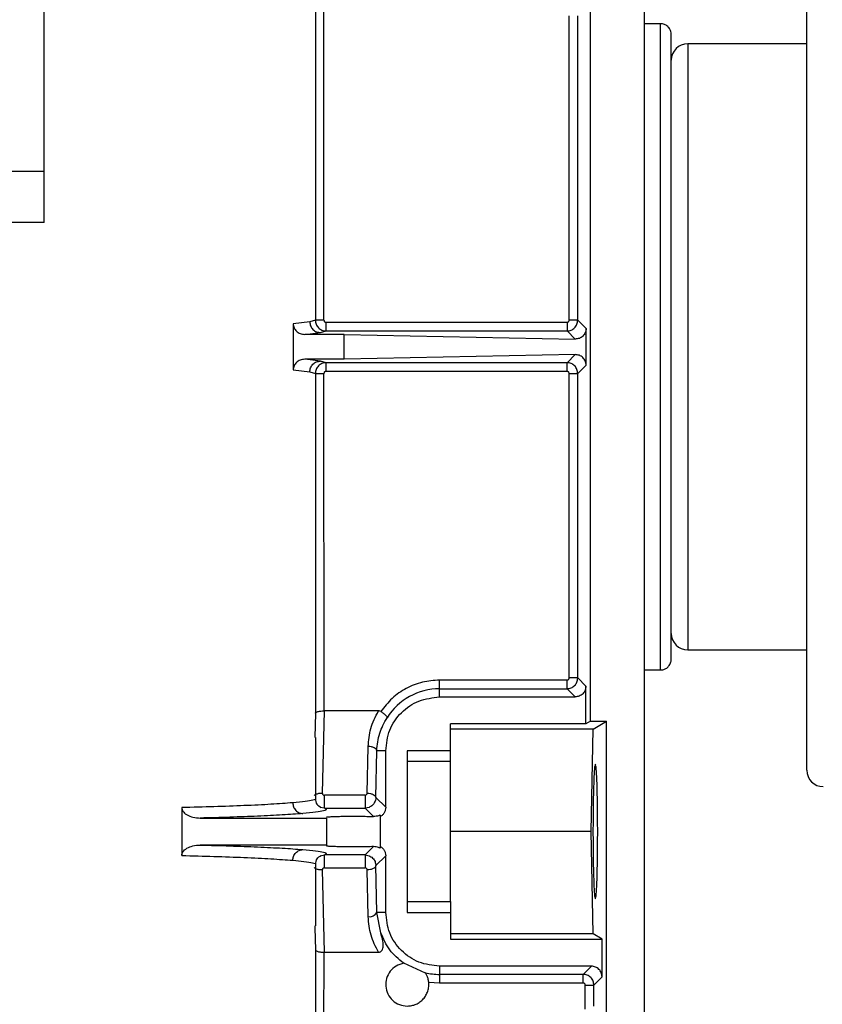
# Model space of a CAD drawing. Header units: inches. Extents: x 170 to 312, y 215 to 248.
# Tile 316 of 410: x 250.132 to 250.315, y 244.03 to 244.255. Entities that reach past the tile are written whole.
import ezdxf

# ---------------------------------------------------------------- set-up
doc = ezdxf.new("R2010")
doc.units = ezdxf.units.IN
doc.header["$LTSCALE"] = 0.25
doc.header["$MEASUREMENT"] = 0
doc.layers.add('ANNOTATIONS', color=1, linetype='Continuous')
doc.layers.add('STANDARD MOTOR LH', color=7, linetype='Continuous')
doc.styles.add('ARIAL', font='arial.ttf', dxfattribs={"height": 0.09375})
doc.dimstyles.new('STANDARD$0', dxfattribs={"dimtxt": 0.09375, "dimasz": 0.09375, "dimexe": 0.03125, "dimexo": 0.046875, "dimgap": 0.09, "dimtad": 0, "dimtih": 1, "dimtoh": 1, "dimdec": 4, "dimzin": 0, "dimdsep": 46, "dimtxsty": 'ARIAL', "dimcen": 0.09, "dimadec": 0, "dimazin": 0, "dimtfac": 1, "dimtdec": 4, "dimtofl": 0, "dimtmove": 0, "dimatfit": 1, "dimfxl": 1, "dimtolj": 1, "dimtzin": 0, "dimarcsym": 0})

# ---------------------------------------------------------------- blocks, each defined once
blk = doc.blocks.new('*D98')
at = {"layer": 'ANNOTATIONS', "color": 0, "lineweight": -2, "transparency": 16777216}
for p, q in [((249.7210972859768, 244.6669539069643), (249.7210972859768, 245.2745744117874)), ((250.9217846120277, 243.2737009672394), (250.9217846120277, 245.2745744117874)), ((249.8148472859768, 245.2433244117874), (250.1403448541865, 245.2433244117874)), ((250.8280346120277, 245.2433244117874), (250.5025370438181, 245.2433244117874))]:
    blk.add_line(p, q, dxfattribs=at)
at = {"layer": 'ANNOTATIONS', "color": 0, "transparency": 16777216}
for points in [[(249.8148472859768, 245.2589494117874), (249.8148472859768, 245.2276994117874), (249.7210972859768, 245.2433244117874)], [(250.8280346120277, 245.2589494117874), (250.8280346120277, 245.2276994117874), (250.9217846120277, 245.2433244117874)]]:
    blk.add_solid(points, dxfattribs=at)
at = {"layer": 'defpoints', "color": 0, "transparency": 16777216}
for p in [(249.7210972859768, 245.2433244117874), (249.7210972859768, 244.6200789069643), (250.9217846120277, 243.2268259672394)]:
    blk.add_point(p, dxfattribs=at)
at = {"layer": 'ANNOTATIONS', "color": 0, "transparency": 16777216, "insert": (250.3214409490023, 245.2433244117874), "char_height": 0.09375, "attachment_point": 5, "style": 'ARIAL'}
blk.add_mtext('\\A1;20"', dxfattribs=at)
blk = doc.blocks.new('*D99')
at = {"layer": 'ANNOTATIONS', "color": 0, "lineweight": -2, "transparency": 16777216}
for p, q in [((249.8592845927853, 244.2716909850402), (249.8592845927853, 244.8408606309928)), ((250.9217846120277, 243.2737009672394), (250.9217846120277, 244.8408606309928)), ((249.9530345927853, 244.8096106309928), (250.1054246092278, 244.8096106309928)), ((250.8280346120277, 244.8096106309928), (250.6756445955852, 244.8096106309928))]:
    blk.add_line(p, q, dxfattribs=at)
at = {"layer": 'ANNOTATIONS', "color": 0, "transparency": 16777216}
for points in [[(249.9530345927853, 244.8252356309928), (249.9530345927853, 244.7939856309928), (249.8592845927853, 244.8096106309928)], [(250.8280346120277, 244.8252356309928), (250.8280346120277, 244.7939856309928), (250.9217846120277, 244.8096106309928)]]:
    blk.add_solid(points, dxfattribs=at)
at = {"layer": 'defpoints', "color": 0, "transparency": 16777216}
for p in [(250.9217846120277, 244.8096106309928), (249.8592845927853, 244.2248159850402), (250.9217846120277, 243.2268259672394)]:
    blk.add_point(p, dxfattribs=at)
at = {"layer": 'ANNOTATIONS', "color": 0, "transparency": 16777216, "insert": (250.3905346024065, 244.8096106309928), "char_height": 0.09375, "attachment_point": 5, "style": 'ARIAL'}
blk.add_mtext('\\A1;17 3/8"', dxfattribs=at)

msp = doc.modelspace()

# ---------------------------------------------------------------- linework, layer by layer
at = {"layer": 'STANDARD MOTOR LH'}
for p, q in [((250.1376084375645, 244.208387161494), (250.1376084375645, 244.4065121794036)), ((250.2746330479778, 243.8772939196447), (250.2746330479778, 244.3891048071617)), ((250.3117221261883, 244.0832326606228), (250.3117221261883, 244.2766696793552)), ((250.1995123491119, 244.2636335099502), (250.1995123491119, 244.1860348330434)), ((250.2623299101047, 244.0944578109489), (250.2623299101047, 244.2654445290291)), ((250.201478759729, 244.1860348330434), (250.201484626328, 244.2631061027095)), ((250.257464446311, 244.1860348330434), (250.257464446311, 244.2555956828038)), ((250.2594316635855, 244.1860348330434), (250.2594316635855, 244.2555956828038)), ((250.2783240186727, 244.2537699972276), (250.2746330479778, 244.2537699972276)), ((250.2783240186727, 244.1061323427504), (250.2783240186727, 244.2537699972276)), ((250.3117221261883, 244.2491699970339), (250.2845345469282, 244.2491699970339)), ((250.2845345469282, 244.2491699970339), (250.2845345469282, 244.1107323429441)), ((249.9908583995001, 244.2201056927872), (250.1376084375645, 244.2201056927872)), ((250.1376084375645, 244.208387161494), (249.9908583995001, 244.208387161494)), ((250.198255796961, 244.1856646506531), (250.1944571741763, 244.1852123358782)), ((250.1944571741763, 244.1852123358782), (250.1944571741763, 244.1746900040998)), ((250.1995123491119, 244.1860348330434), (250.198255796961, 244.1856646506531)), ((250.201478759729, 244.1860348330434), (250.1995123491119, 244.1860348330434)), ((250.2019706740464, 244.1835755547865), (250.2019706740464, 244.1855432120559)), ((250.2569726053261, 244.1855432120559), (250.2019706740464, 244.1855432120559)), ((250.2569726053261, 244.1855432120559), (250.2569726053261, 244.1835755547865)), ((250.2594316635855, 244.1860348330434), (250.257464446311, 244.1860348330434)), ((250.2613384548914, 244.1841281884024), (250.2594316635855, 244.1860348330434)), ((250.1970774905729, 244.1827829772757), (250.2006680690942, 244.1832053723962)), ((250.2060907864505, 244.1827829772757), (250.1970774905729, 244.1827829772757)), ((250.2006680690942, 244.1832053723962), (250.2019706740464, 244.1835755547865)), ((250.2019706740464, 244.1835755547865), (250.2569726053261, 244.1835755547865)), ((250.2060907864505, 244.1771193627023), (250.2060907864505, 244.1827829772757)), ((250.2060907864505, 244.1827829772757), (250.2588287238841, 244.181719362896)), ((250.2588287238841, 244.181719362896), (250.2569726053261, 244.1835755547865)), ((250.2613384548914, 244.1757741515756), (250.2613384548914, 244.1841281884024)), ((250.2588287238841, 244.178182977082), (250.2060907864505, 244.1771193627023)), ((250.2569726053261, 244.1763267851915), (250.2588287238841, 244.178182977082)), ((250.2006680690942, 244.1766969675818), (250.1970774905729, 244.1771193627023)), ((250.2060907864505, 244.1771193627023), (250.1970774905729, 244.1771193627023)), ((250.2019706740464, 244.1763267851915), (250.2006680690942, 244.1766969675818)), ((250.2569726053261, 244.1763267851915), (250.2019706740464, 244.1763267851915)), ((250.2019706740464, 244.1743591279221), (250.2019706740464, 244.1763267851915)), ((250.1944571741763, 244.1746900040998), (250.198255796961, 244.1742376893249)), ((250.198255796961, 244.1742376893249), (250.1995123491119, 244.1738675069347)), ((250.1995123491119, 244.1738675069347), (250.1995123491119, 244.0962688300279)), ((250.1995123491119, 244.1738675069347), (250.201478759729, 244.1738675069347)), ((250.201484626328, 244.0967962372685), (250.201478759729, 244.1738675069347)), ((250.2019706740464, 244.1743591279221), (250.2569726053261, 244.1743591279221)), ((250.257464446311, 244.1738675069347), (250.2594316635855, 244.1738675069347)), ((250.257464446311, 244.1043066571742), (250.257464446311, 244.1738675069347)), ((250.2594316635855, 244.1738675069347), (250.2613384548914, 244.1757741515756)), ((250.2594316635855, 244.1043066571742), (250.2594316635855, 244.1738675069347)), ((250.2845345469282, 244.1107323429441), (250.3117221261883, 244.1107323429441)), ((250.2746330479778, 244.1061323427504), (250.2783240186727, 244.1061323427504)), ((250.2594316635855, 244.1043066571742), (250.257464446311, 244.1043066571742)), ((250.2612987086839, 244.1024399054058), (250.2594316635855, 244.1043066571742)), ((250.2278810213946, 244.0999806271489), (250.2278810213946, 244.1038150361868)), ((250.2569726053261, 244.1038150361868), (250.2278810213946, 244.1038150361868)), ((250.2278810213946, 244.1018479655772), (250.2569726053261, 244.1018479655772)), ((250.258839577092, 244.0999806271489), (250.2569726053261, 244.1018479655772)), ((250.2612987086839, 244.0938289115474), (250.2612987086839, 244.1024399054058)), ((250.2278810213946, 244.0999806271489), (250.258839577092, 244.0999806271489)), ((250.1995123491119, 244.0962688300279), (250.1994068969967, 244.0907389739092)), ((250.201484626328, 244.0967962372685), (250.2011008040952, 244.0779996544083)), ((250.2139329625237, 244.0967962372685), (250.201484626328, 244.0967962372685)), ((250.2612987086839, 244.0938289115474), (250.2303416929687, 244.0938289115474)), ((250.2303416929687, 244.0851973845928), (250.2303416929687, 244.0938289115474)), ((250.2623299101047, 244.0944578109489), (250.2612987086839, 244.0938289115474)), ((250.2623299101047, 244.0944578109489), (250.2660207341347, 244.0944578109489)), ((250.2629717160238, 244.092598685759), (250.2660207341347, 244.0944578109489)), ((250.2660207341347, 244.01379031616), (250.2660207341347, 244.0944578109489)), ((250.1995837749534, 244.0767377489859), (250.1995837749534, 244.0907389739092)), ((250.2629717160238, 244.092598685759), (250.2303416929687, 244.092598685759)), ((250.2625003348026, 244.0692226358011), (250.2629717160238, 244.092598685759)), ((250.2113553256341, 244.0779973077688), (250.2115703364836, 244.0886616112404)), ((250.2133226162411, 244.0770128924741), (250.2135376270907, 244.0876777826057)), ((250.2155778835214, 244.0876777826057), (250.2135376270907, 244.0876777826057)), ((250.2155778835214, 244.0747577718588), (250.2155778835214, 244.0876777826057)), ((250.2303416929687, 244.0876777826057), (250.2204991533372, 244.0876777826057)), ((250.2204991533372, 244.0876777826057), (250.2204991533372, 244.0507680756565)), ((250.2303416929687, 244.0851973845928), (250.2204991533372, 244.0851973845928)), ((250.2108538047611, 244.0775150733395), (250.2015657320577, 244.0775150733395)), ((250.2155778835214, 244.0747577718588), (250.2133226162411, 244.0770128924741)), ((250.169009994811, 244.0746891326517), (250.169009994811, 244.0637567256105)), ((250.2015657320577, 244.0745635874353), (250.2006460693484, 244.074740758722)), ((250.2117640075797, 244.0747378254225), (250.2108538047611, 244.0745635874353)), ((250.2015657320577, 244.0745635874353), (250.2108538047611, 244.0745635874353)), ((250.2127599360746, 244.0726575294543), (250.2108538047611, 244.0745635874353)), ((250.2143475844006, 244.0729813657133), (250.2143475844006, 244.065463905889)), ((250.1732113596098, 244.0722984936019), (250.2020444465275, 244.0722984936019)), ((250.2020444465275, 244.0722984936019), (250.2020444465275, 244.0659320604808)), ((250.2625003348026, 244.0692226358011), (250.2303416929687, 244.0692226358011)), ((250.2629717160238, 244.0458465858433), (250.2625003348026, 244.0692226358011)), ((250.2020444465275, 244.0661467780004), (250.1732113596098, 244.0661467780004)), ((250.2108538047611, 244.0638822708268), (250.2127599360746, 244.0657883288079)), ((250.2006459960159, 244.0637050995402), (250.2015657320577, 244.0638822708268)), ((250.2108538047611, 244.0638822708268), (250.2015657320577, 244.0638822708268)), ((250.2108538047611, 244.0638822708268), (250.2117651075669, 244.0637068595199)), ((250.2133226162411, 244.0614323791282), (250.2155778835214, 244.0636880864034)), ((250.2155778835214, 244.0507680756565), (250.2155778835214, 244.0636880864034)), ((250.1995837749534, 244.0477068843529), (250.1995837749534, 244.061709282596)), ((250.2135376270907, 244.0507680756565), (250.2133226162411, 244.0614323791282)), ((250.2011008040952, 244.060445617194), (250.201484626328, 244.0416496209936)), ((250.2015657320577, 244.0609307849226), (250.2108538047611, 244.0609307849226)), ((250.2115703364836, 244.0497836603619), (250.2113553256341, 244.0604485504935)), ((250.2204991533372, 244.0532484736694), (250.2303416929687, 244.0532484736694)), ((250.2303416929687, 244.0532484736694), (250.2303416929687, 244.044616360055)), ((250.2155778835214, 244.0507680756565), (250.2135376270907, 244.0507680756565)), ((250.214427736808, 244.0461111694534), (250.2135376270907, 244.0507680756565)), ((250.2204991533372, 244.0507680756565), (250.2303416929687, 244.0507680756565)), ((250.1994068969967, 244.0477068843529), (250.19941584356, 244.0472369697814)), ((250.19941584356, 244.0472369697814), (250.1995123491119, 244.0421770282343)), ((250.2629717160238, 244.0458465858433), (250.2303416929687, 244.0458465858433)), ((250.2649896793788, 244.044616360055), (250.2629717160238, 244.0458465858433)), ((250.2303416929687, 244.044616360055), (250.2649896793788, 244.044616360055)), ((250.2649896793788, 244.0360059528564), (250.2649896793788, 244.044616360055)), ((250.1995123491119, 244.0421770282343), (250.1995123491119, 244.0150311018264)), ((250.201478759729, 244.0150311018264), (250.201484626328, 244.0416496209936)), ((250.201484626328, 244.0416496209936), (250.2139329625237, 244.0416496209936)), ((250.2246667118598, 244.0368994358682), (250.2196760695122, 244.0391340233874)), ((250.2625305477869, 244.0384652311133), (250.2278810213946, 244.0384652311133)), ((250.2278810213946, 244.0384652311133), (250.2278810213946, 244.0346308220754)), ((250.2606635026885, 244.036597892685), (250.2278810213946, 244.036597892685)), ((250.2606635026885, 244.036597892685), (250.2625305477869, 244.0384652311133)), ((250.2253904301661, 244.034823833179), (250.2278810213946, 244.0346308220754)), ((250.2278810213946, 244.0346308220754), (250.2606635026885, 244.0346308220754)), ((250.2611554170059, 244.0341386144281), (250.2631226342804, 244.0341386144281)), ((250.2611554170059, 244.0286228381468), (250.2611554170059, 244.0341386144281)), ((250.2631226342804, 244.0341386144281), (250.2649896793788, 244.0360059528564)), ((250.2631226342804, 244.0293608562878), (250.2631226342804, 244.0341386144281))]:
    msp.add_line(p, q, dxfattribs=at)
for centre, radius, start, end in [((250.2845345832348, 244.2454199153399), 0.00375000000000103, 90, 180), ((250.2845345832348, 244.1144824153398), 0.00375000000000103, 180, 270), ((250.2278810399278, 244.0876775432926), 0.0141701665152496, 90, 147.8344107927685), ((250.3154720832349, 244.0832324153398), 0.003750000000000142, 180, 270), ((250.2118945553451, 244.0515938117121), 0.001838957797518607, 259.8453454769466, 333.318922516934), ((250.2278810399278, 244.0507680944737), 0.01417016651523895, 256.6752316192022, 270.0000000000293)]:
    msp.add_arc(centre, radius, start, end, dxfattribs=at)
for points, knots in [([(250.2807846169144, 244.251309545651), (250.2807645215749, 244.2515472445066), (250.2807227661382, 244.2520411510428), (250.2803780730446, 244.2527345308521), (250.2798063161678, 244.2533326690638), (250.2790349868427, 244.2537326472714), (250.2784538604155, 244.2537551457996), (250.2781763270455, 244.2537658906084)], [0, 0, 0, 0, 0.1779532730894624, 0.3697631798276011, 0.5671463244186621, 0.7932784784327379, 1, 1, 1, 1]), ([(250.2807846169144, 244.1085927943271), (250.2807846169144, 244.1088583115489), (250.2807846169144, 244.109389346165), (250.2807846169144, 244.1136326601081), (250.2807846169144, 244.1202275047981), (250.2807846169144, 244.1291704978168), (250.2807846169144, 244.1400499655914), (250.2807846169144, 244.1524676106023), (250.2807846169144, 244.1659398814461), (250.2807846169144, 244.179951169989), (250.2807846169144, 244.193962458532), (250.2807846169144, 244.2074347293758), (250.2807846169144, 244.2198523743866), (250.2807846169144, 244.2307318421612), (250.2807846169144, 244.2396748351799), (250.2807846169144, 244.2462696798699), (250.2807846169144, 244.250512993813), (250.2807846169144, 244.2510440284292), (250.2807846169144, 244.251309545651)], [0, 0, 0, 0, 0.06250048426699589, 0.1250010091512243, 0.1874981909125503, 0.2499981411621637, 0.3124997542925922, 0.374999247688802, 0.4374997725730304, 0.5000000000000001, 0.5625002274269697, 0.6250007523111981, 0.6875002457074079, 0.7500018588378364, 0.8125018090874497, 0.8749989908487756, 0.937499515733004, 1, 1, 1, 1]), ([(250.1944571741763, 244.1852123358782), (250.1944662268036, 244.1850577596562), (250.1944843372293, 244.1847485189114), (250.1946807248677, 244.1841463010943), (250.1951557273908, 244.1834688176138), (250.1960298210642, 244.1828961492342), (250.1967230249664, 244.1828212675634), (250.1970774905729, 244.1827829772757)], [0, 0, 0, 0, 0.1172287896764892, 0.2345245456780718, 0.4764513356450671, 0.7322865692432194, 1, 1, 1, 1]), ([(250.1982557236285, 244.1856646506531), (250.1982897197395, 244.1853567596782), (250.1983420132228, 244.1848831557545), (250.1986438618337, 244.1843127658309), (250.1989549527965, 244.183919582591), (250.199340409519, 244.1836017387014), (250.1999005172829, 244.1832936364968), (250.2003656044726, 244.1832401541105), (250.2006680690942, 244.1832053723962)], [0, 0, 0, 0, 0.2393548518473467, 0.36818031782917, 0.4997576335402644, 0.6313412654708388, 0.7602466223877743, 0.9999999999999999, 0.9999999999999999, 0.9999999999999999, 0.9999999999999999]), ([(250.1995123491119, 244.1860348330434), (250.1995475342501, 244.1857227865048), (250.1996186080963, 244.1850924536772), (250.2001693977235, 244.1842743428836), (250.2008459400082, 244.1838097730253), (250.201473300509, 244.1836054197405), (250.2018043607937, 244.1835855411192), (250.2019706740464, 244.1835755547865)], [0, 0, 0, 0, 0.242402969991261, 0.4896530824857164, 0.741751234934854, 0.8702647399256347, 1, 1, 1, 1]), ([(250.201478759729, 244.1860348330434), (250.2014858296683, 244.1859700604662), (250.2014999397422, 244.1858407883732), (250.201614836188, 244.1856797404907), (250.2017758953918, 244.1855638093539), (250.2019053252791, 244.1855501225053), (250.2019706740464, 244.1855432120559)], [0, 0, 0, 0, 0.2505048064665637, 0.4999535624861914, 0.7475280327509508, 0.9999999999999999, 0.9999999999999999, 0.9999999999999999, 0.9999999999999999]), ([(250.2569726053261, 244.1835755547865), (250.257294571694, 244.1836127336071), (250.2579386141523, 244.1836871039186), (250.258750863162, 244.184255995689), (250.2593201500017, 244.1850683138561), (250.2593944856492, 244.1857126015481), (250.2594316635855, 244.1860348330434)], [0, 0, 0, 0, 0.2499153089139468, 0.4999157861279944, 0.749889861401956, 1, 1, 1, 1]), ([(250.2569726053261, 244.1855432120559), (250.2570374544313, 244.1855502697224), (250.2571666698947, 244.1855643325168), (250.2573278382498, 244.1856791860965), (250.2574437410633, 244.1858401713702), (250.2574575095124, 244.1859696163), (250.257464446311, 244.1860348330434)], [0, 0, 0, 0, 0.2508129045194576, 0.4997587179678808, 0.7479692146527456, 0.9999999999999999, 0.9999999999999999, 0.9999999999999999, 0.9999999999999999]), ([(250.2613384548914, 244.1841281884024), (250.2613295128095, 244.1839709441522), (250.2613115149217, 244.1836544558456), (250.2611640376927, 244.1831936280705), (250.260932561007, 244.1827626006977), (250.2605009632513, 244.1822617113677), (250.2597924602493, 244.1818039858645), (250.2591547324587, 244.1817479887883), (250.2588287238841, 244.181719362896)], [0, 0, 0, 0, 0.1126625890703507, 0.2267580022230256, 0.3487671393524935, 0.4744012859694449, 0.7313121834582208, 1, 1, 1, 1]), ([(250.2613384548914, 244.1757741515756), (250.2613297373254, 244.1759297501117), (250.2613120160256, 244.1762460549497), (250.2611663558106, 244.1767056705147), (250.260933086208, 244.1771373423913), (250.2605028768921, 244.1776401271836), (250.2597923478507, 244.1780981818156), (250.259154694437, 244.1781542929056), (250.2588287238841, 244.178182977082)], [0, 0, 0, 0, 0.1115427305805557, 0.2267470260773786, 0.3472702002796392, 0.4743626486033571, 0.7312924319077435, 1, 1, 1, 1]), ([(250.1970774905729, 244.1771193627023), (250.1967230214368, 244.177081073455), (250.196029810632, 244.1770061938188), (250.1951557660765, 244.1764335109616), (250.1946805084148, 244.1757559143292), (250.1944844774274, 244.1751535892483), (250.1944662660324, 244.1748443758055), (250.1944571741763, 244.1746900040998)], [0, 0, 0, 0, 0.2677150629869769, 0.5235518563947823, 0.7654801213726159, 0.8829183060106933, 1, 1, 1, 1]), ([(250.1982557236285, 244.1742376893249), (250.1982897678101, 244.1745459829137), (250.1983421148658, 244.1750200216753), (250.1986442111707, 244.1755907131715), (250.1989558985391, 244.1759833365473), (250.1993411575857, 244.1763011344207), (250.1999009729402, 244.1766092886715), (250.2003658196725, 244.1766624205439), (250.2006680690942, 244.1766969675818)], [0, 0, 0, 0, 0.2396593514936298, 0.3685053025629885, 0.499993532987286, 0.6315860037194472, 0.7604524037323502, 1, 1, 1, 1]), ([(250.2019706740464, 244.1763267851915), (250.2018043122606, 244.1763168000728), (250.2014731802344, 244.1762969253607), (250.2008457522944, 244.1760926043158), (250.2001692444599, 244.175627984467), (250.1996185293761, 244.1748098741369), (250.199547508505, 244.1741795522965), (250.1995123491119, 244.1738675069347)], [0, 0, 0, 0, 0.1297697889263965, 0.258298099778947, 0.5103738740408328, 0.7576070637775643, 1, 1, 1, 1]), ([(250.2594316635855, 244.1738675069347), (250.2593944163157, 244.174189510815), (250.2593199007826, 244.1748337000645), (250.2587510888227, 244.1756462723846), (250.2579386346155, 244.1762152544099), (250.2572945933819, 244.1762896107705), (250.2569726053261, 244.1763267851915)], [0, 0, 0, 0, 0.2499652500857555, 0.500071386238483, 0.7500609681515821, 1, 1, 1, 1]), ([(250.2569726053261, 244.1743591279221), (250.2569726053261, 244.174611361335), (250.2569726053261, 244.1751159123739), (250.2569726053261, 244.1757572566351), (250.2569726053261, 244.1762153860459), (250.2569726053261, 244.1762896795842), (250.2569726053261, 244.1763267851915)], [0, 0, 0, 0, 0.2499979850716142, 0.5000794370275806, 0.7503166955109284, 1, 1, 1, 1]), ([(250.2019706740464, 244.1743591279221), (250.2019057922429, 244.1743520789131), (250.2017765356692, 244.1743380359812), (250.2016155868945, 244.174223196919), (250.2014992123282, 244.1740625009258), (250.2014856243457, 244.173932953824), (250.201478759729, 244.1738675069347)], [0, 0, 0, 0, 0.2508534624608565, 0.4997465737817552, 0.7472731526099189, 1, 1, 1, 1]), ([(250.257464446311, 244.1738675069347), (250.2574573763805, 244.1739322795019), (250.2574432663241, 244.1740615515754), (250.2573283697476, 244.1742225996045), (250.2571673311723, 244.1743385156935), (250.2570379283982, 244.1743522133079), (250.2569726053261, 244.1743591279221)], [0, 0, 0, 0, 0.2505282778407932, 0.5000004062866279, 0.7475980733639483, 1, 1, 1, 1]), ([(250.2781763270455, 244.1061364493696), (250.2784096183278, 244.106141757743), (250.2788966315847, 244.1061528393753), (250.2796033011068, 244.1064453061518), (250.2802394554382, 244.1069731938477), (250.2806968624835, 244.1077227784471), (250.2807561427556, 244.1083104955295), (250.2807846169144, 244.1085927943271)], [0, 0, 0, 0, 0.1741398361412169, 0.363530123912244, 0.5605395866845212, 0.7889134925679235, 1, 1, 1, 1]), ([(250.2569726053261, 244.1018479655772), (250.2572947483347, 244.1018851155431), (250.2579389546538, 244.101959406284), (250.2587513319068, 244.1025283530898), (250.2593201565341, 244.1033406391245), (250.2593944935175, 244.103984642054), (250.2594316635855, 244.1043066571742)], [0, 0, 0, 0, 0.2500676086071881, 0.5000733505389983, 0.7500260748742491, 0.9999999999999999, 0.9999999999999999, 0.9999999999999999, 0.9999999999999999]), ([(250.2569726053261, 244.1038150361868), (250.2570374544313, 244.1038220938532), (250.2571666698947, 244.1038361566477), (250.2573278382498, 244.1039510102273), (250.2574437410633, 244.1041119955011), (250.2574575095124, 244.1042414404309), (250.257464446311, 244.1043066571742)], [0, 0, 0, 0, 0.2508129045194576, 0.4997587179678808, 0.7479692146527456, 0.9999999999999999, 0.9999999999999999, 0.9999999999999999, 0.9999999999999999]), ([(250.2278810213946, 244.1038150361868), (250.2265606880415, 244.1037215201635), (250.2239200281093, 244.1035344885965), (250.2202103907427, 244.1020367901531), (250.2169027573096, 244.0997862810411), (250.2152793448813, 244.097695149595), (250.2144676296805, 244.0966495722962)], [0, 0, 0, 0, 0.2499994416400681, 0.4999976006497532, 0.7499960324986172, 0.9999999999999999, 0.9999999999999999, 0.9999999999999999, 0.9999999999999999]), ([(250.2569726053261, 244.1018479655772), (250.2569726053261, 244.1018851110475), (250.2569726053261, 244.1019594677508), (250.2569726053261, 244.1024168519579), (250.2569726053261, 244.1030582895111), (250.2569726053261, 244.1035628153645), (250.2569726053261, 244.1038150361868)], [0, 0, 0, 0, 0.2497112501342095, 0.4998645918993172, 0.7499740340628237, 1, 1, 1, 1]), ([(250.2612987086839, 244.1024399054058), (250.2612618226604, 244.1021174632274), (250.2611880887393, 244.1014729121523), (250.2606190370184, 244.1006603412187), (250.2598065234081, 244.1000913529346), (250.2591619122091, 244.1000175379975), (250.258839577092, 244.0999806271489)], [0, 0, 0, 0, 0.2501135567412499, 0.499968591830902, 0.7499613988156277, 1, 1, 1, 1]), ([(250.2155778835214, 244.0876777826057), (250.2157628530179, 244.0892898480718), (250.216132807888, 244.0925141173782), (250.2189776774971, 244.0965809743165), (250.2230445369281, 244.0994260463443), (250.226268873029, 244.0997957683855), (250.2278810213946, 244.0999806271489)], [0, 0, 0, 0, 0.2499886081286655, 0.4999986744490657, 0.7500023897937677, 1, 1, 1, 1]), ([(250.1995123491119, 244.0962688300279), (250.199529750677, 244.0963096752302), (250.1995622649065, 244.0963859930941), (250.1997525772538, 244.0965104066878), (250.2000406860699, 244.0966208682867), (250.2004170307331, 244.0967043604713), (250.2008707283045, 244.0967731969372), (250.2012435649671, 244.0967871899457), (250.201484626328, 244.0967962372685)], [0, 0, 0, 0, 0.1559122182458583, 0.2913166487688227, 0.4999964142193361, 0.636032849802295, 0.7646733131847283, 1, 1, 1, 1]), ([(250.2115703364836, 244.0886616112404), (250.2116847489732, 244.090040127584), (250.2119196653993, 244.0928705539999), (250.2132503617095, 244.0954652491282), (250.2139329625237, 244.0967962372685)], [0, 0, 0, 0, 0.487034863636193, 1, 1, 1, 1]), ([(250.2135376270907, 244.0876777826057), (250.213663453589, 244.0890326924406), (250.2139080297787, 244.0916663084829), (250.2152393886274, 244.0940592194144), (250.215885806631, 244.0952210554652)], [0, 0, 0, 0, 0.5144674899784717, 1, 1, 1, 1]), ([(250.2144676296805, 244.0966495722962), (250.2143866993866, 244.0966921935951), (250.2142194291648, 244.0967802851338), (250.2140304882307, 244.0967908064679), (250.2139329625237, 244.0967962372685)], [0, 0, 0, 0, 0.4838296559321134, 1, 1, 1, 1]), ([(250.2144676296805, 244.0966495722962), (250.2146752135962, 244.096507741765), (250.2150974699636, 244.0962192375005), (250.2155844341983, 244.095787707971), (250.2158854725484, 244.0954217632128), (250.2158856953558, 244.0952879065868), (250.215885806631, 244.0952210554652)], [0, 0, 0, 0, 0.246127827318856, 0.5006603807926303, 0.7506181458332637, 1, 1, 1, 1]), ([(250.2135377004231, 244.0876777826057), (250.2135016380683, 244.0878041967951), (250.2134295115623, 244.0880570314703), (250.2129715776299, 244.0883784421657), (250.2123291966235, 244.0886074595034), (250.2118232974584, 244.0886435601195), (250.2115703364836, 244.0886616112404)], [0, 0, 0, 0, 0.2499384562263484, 0.4998893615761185, 0.7499334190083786, 1, 1, 1, 1]), ([(250.2303416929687, 244.0532484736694), (250.2303416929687, 244.0535739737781), (250.2303416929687, 244.054224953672), (250.2303416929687, 244.0579554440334), (250.2303416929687, 244.0631340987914), (250.2303416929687, 244.0692228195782), (250.2303416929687, 244.0753115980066), (250.2303416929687, 244.0804904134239), (250.2303416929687, 244.0842209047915), (250.2303416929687, 244.0848718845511), (250.2303416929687, 244.0851973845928)], [0, 0, 0, 0, 0.1250078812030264, 0.2500079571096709, 0.3749972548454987, 0.4999940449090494, 0.6250027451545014, 0.7499920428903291, 0.8749921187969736, 1, 1, 1, 1]), ([(250.263980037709, 244.0692226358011), (250.2639723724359, 244.071182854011), (250.2639606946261, 244.0741691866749), (250.263893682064, 244.0777433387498), (250.263812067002, 244.0806716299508), (250.263697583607, 244.0829339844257), (250.2635670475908, 244.0843151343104), (250.2634429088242, 244.084755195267), (250.2633190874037, 244.0843149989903), (250.263188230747, 244.0829339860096), (250.2630737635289, 244.0806716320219), (250.2629924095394, 244.0777433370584), (250.2629253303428, 244.0741691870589), (250.2629136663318, 244.0711828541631), (250.2629060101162, 244.0692226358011)], [0, 0, 0, 0, 0.1212332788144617, 0.1846952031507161, 0.2498689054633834, 0.3548225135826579, 0.4224305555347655, 0.5000121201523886, 0.5775694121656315, 0.6451775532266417, 0.7501311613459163, 0.8153047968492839, 0.8787667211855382, 0.9999999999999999, 0.9999999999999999, 0.9999999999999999, 0.9999999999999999]), ([(250.1992636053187, 244.0774440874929), (250.1993021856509, 244.0774923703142), (250.1993928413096, 244.0776058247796), (250.1996341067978, 244.0777542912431), (250.1999564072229, 244.077881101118), (250.2004367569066, 244.0779952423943), (250.2008396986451, 244.0779979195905), (250.2011008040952, 244.0779996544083)], [0, 0, 0, 0, 0.1344442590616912, 0.3159157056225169, 0.4972155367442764, 0.6741966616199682, 0.9999999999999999, 0.9999999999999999, 0.9999999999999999, 0.9999999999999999]), ([(250.2011008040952, 244.0779996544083), (250.2011032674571, 244.0779367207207), (250.2011080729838, 244.0778139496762), (250.2011957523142, 244.0776778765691), (250.2012904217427, 244.0775950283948), (250.2013733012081, 244.0775491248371), (250.2014663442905, 244.0775210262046), (250.2015320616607, 244.0775170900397), (250.2015657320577, 244.0775150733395)], [0, 0, 0, 0, 0.2647254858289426, 0.5164265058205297, 0.6401785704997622, 0.7582146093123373, 0.8761208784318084, 1, 1, 1, 1]), ([(250.2015657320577, 244.0745635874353), (250.2015657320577, 244.0745820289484), (250.2015657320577, 244.0746189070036), (250.2015657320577, 244.0748350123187), (250.2015657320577, 244.0751544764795), (250.2015657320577, 244.0755656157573), (250.2015657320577, 244.076041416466), (250.2015657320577, 244.0765473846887), (250.2015657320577, 244.0770574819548), (250.2015657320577, 244.0773625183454), (250.2015657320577, 244.0775150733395)], [0, 0, 0, 0, 0.1250047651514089, 0.2499758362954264, 0.3749368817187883, 0.5000830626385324, 0.6248986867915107, 0.7500256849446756, 0.8749826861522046, 0.9999999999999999, 0.9999999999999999, 0.9999999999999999, 0.9999999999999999]), ([(250.2108538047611, 244.0775150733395), (250.2108871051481, 244.0775168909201), (250.2109528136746, 244.0775204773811), (250.2110796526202, 244.0775588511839), (250.2112157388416, 244.0776520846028), (250.2113318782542, 244.0778095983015), (250.2113473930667, 244.0779338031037), (250.2113553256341, 244.0779973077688)], [0, 0, 0, 0, 0.1206362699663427, 0.2380402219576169, 0.4832321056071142, 0.7357817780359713, 1, 1, 1, 1]), ([(250.2108538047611, 244.0775150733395), (250.2108538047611, 244.0773625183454), (250.2108538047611, 244.0770574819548), (250.2108538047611, 244.0765473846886), (250.2108538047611, 244.076041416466), (250.2108538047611, 244.0755656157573), (250.2108538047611, 244.0751544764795), (250.2108538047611, 244.0748350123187), (250.2108538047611, 244.0746189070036), (250.2108538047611, 244.0745820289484), (250.2108538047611, 244.0745635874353)], [0, 0, 0, 0, 0.1250173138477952, 0.2499743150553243, 0.3751013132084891, 0.4999169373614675, 0.6250631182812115, 0.7500241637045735, 0.874995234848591, 0.9999999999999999, 0.9999999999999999, 0.9999999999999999, 0.9999999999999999]), ([(250.2113553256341, 244.0779973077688), (250.2116082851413, 244.0779792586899), (250.2121141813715, 244.0779431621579), (250.2127565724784, 244.0777141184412), (250.2132144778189, 244.0773927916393), (250.2132865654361, 244.0771395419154), (250.2133226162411, 244.0770128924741)], [0, 0, 0, 0, 0.250046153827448, 0.5000697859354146, 0.7499863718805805, 1, 1, 1, 1]), ([(250.2133226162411, 244.0770128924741), (250.2133063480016, 244.0768057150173), (250.2132762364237, 244.0764222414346), (250.2130369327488, 244.0758191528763), (250.2126752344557, 244.0753260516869), (250.2122142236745, 244.0749474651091), (250.2119124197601, 244.074806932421), (250.2117640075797, 244.0747378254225)], [0, 0, 0, 0, 0.2133004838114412, 0.3948069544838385, 0.6605261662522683, 0.8330636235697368, 0.9999999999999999, 0.9999999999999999, 0.9999999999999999, 0.9999999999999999]), ([(250.1943649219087, 244.0757938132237), (250.1927987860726, 244.0756743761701), (250.1897529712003, 244.0754420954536), (250.1834891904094, 244.0751415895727), (250.1766442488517, 244.07488661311), (250.1714998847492, 244.0747535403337), (250.169009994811, 244.0746891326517)], [0, 0, 0, 0, 0.2725394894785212, 0.5300337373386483, 0.7725347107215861, 1, 1, 1, 1]), ([(250.169009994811, 244.0746891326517), (250.1690235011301, 244.0745454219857), (250.1690513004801, 244.0742496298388), (250.1692844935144, 244.0738064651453), (250.1696678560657, 244.0733793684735), (250.1704132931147, 244.0728643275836), (250.1716124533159, 244.0724039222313), (250.172653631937, 244.0723352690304), (250.1732113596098, 244.0722984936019)], [0, 0, 0, 0, 0.08171451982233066, 0.1681887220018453, 0.2799602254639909, 0.4068002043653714, 0.6822409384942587, 1, 1, 1, 1]), ([(250.1995322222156, 244.0767377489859), (250.1995490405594, 244.0767267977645), (250.1997257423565, 244.0766117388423), (250.1990143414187, 244.0763930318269), (250.1974090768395, 244.0760849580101), (250.1953813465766, 244.0758910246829), (250.1943649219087, 244.0757938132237)], [0, 0, 0, 0, 0.03388594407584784, 0.3560224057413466, 0.6771983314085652, 0.9999999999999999, 0.9999999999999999, 0.9999999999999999, 0.9999999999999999]), ([(250.1943649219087, 244.0757938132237), (250.1943983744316, 244.0754878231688), (250.1944498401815, 244.0750170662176), (250.194734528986, 244.074449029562), (250.1950266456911, 244.074056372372), (250.1953888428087, 244.0737387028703), (250.1959146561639, 244.073428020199), (250.1963514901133, 244.073371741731), (250.1966357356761, 244.0733351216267)], [0, 0, 0, 0, 0.2389065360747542, 0.3675508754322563, 0.499058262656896, 0.6305849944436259, 0.7596235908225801, 1, 1, 1, 1]), ([(250.2008514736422, 244.0746680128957), (250.2004925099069, 244.0748811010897), (250.1997808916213, 244.0753035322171), (250.1996491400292, 244.0762754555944), (250.1995838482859, 244.0767571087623)], [0, 0, 0, 0, 0.5044329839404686, 1, 1, 1, 1]), ([(250.2155778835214, 244.0747577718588), (250.2155607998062, 244.0745371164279), (250.2155267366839, 244.074097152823), (250.215259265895, 244.0734985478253), (250.214871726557, 244.0729824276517), (250.2145233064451, 244.0727465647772), (250.2143475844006, 244.0726276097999)], [0, 0, 0, 0, 0.2567043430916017, 0.5118413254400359, 0.7538022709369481, 1, 1, 1, 1]), ([(250.1966357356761, 244.0733351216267), (250.1951702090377, 244.0732257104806), (250.1923141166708, 244.0730124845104), (250.1865538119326, 244.0727319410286), (250.1802578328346, 244.0724916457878), (250.1755137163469, 244.0723616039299), (250.1732113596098, 244.0722984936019)], [0, 0, 0, 0, 0.2707804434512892, 0.5277106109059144, 0.770794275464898, 0.9999999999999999, 0.9999999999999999, 0.9999999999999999, 0.9999999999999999]), ([(250.2015657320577, 244.0745635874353), (250.2018059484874, 244.0744594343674), (250.2022863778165, 244.0742511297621), (250.2015303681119, 244.0739372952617), (250.1997911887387, 244.0736289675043), (250.1976875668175, 244.0734330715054), (250.1966357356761, 244.0733351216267)], [0, 0, 0, 0, 0.2500059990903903, 0.50000832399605, 0.7499993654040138, 1, 1, 1, 1]), ([(250.2020444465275, 244.0725132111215), (250.2021249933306, 244.0725395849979), (250.2022763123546, 244.0725891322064), (250.203335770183, 244.0726503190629), (250.2046040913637, 244.072690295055), (250.206068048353, 244.0727177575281), (250.2077279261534, 244.0727302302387), (250.2095652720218, 244.0727264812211), (250.2113554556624, 244.0727022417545), (250.2122880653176, 244.0726725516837), (250.2127599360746, 244.0726575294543)], [0, 0, 0, 0, 0.1528544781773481, 0.2871596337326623, 0.4029070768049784, 0.4999935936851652, 0.6204120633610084, 0.7438826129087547, 0.8704127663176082, 1, 1, 1, 1]), ([(250.2143475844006, 244.0729813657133), (250.2143268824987, 244.0729882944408), (250.2142843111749, 244.0730025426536), (250.2139453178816, 244.0728510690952), (250.213448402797, 244.0726860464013), (250.2129884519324, 244.0726669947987), (250.2127599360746, 244.0726575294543)], [0, 0, 0, 0, 0.2528302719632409, 0.5199193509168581, 0.761483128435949, 1, 1, 1, 1]), ([(250.2629060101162, 244.0692226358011), (250.2629136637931, 244.0672623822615), (250.2629253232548, 244.0642761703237), (250.262992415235, 244.0607024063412), (250.2630737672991, 244.057774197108), (250.2631882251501, 244.0555113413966), (250.2633190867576, 244.0541300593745), (250.2634429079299, 244.0536911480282), (250.2635670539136, 244.054129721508), (250.2636975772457, 244.0555122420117), (250.2638120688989, 244.0577741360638), (250.2638936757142, 244.0607024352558), (250.2639607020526, 244.0642761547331), (250.2639723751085, 244.067262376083), (250.263980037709, 244.0692226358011)], [0, 0, 0, 0, 0.1212348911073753, 0.1846868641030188, 0.249861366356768, 0.3548234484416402, 0.4224324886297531, 0.4999893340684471, 0.5775704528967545, 0.6451835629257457, 0.7501385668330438, 0.8153131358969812, 0.8787651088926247, 0.9999999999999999, 0.9999999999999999, 0.9999999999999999, 0.9999999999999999]), ([(250.169009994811, 244.0637567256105), (250.169023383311, 244.0638992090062), (250.1690509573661, 244.0641926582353), (250.1692806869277, 244.064632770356), (250.169659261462, 244.0650585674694), (250.170397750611, 244.0655730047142), (250.17159860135, 244.0660402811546), (250.1726452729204, 244.0661093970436), (250.1732113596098, 244.0661467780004)], [0, 0, 0, 0, 0.08103496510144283, 0.1668941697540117, 0.2776577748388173, 0.4037817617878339, 0.6775385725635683, 1, 1, 1, 1]), ([(250.1732113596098, 244.0661467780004), (250.1755137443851, 244.0660836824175), (250.1802579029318, 244.0659536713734), (250.1865538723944, 244.0657131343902), (250.1923142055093, 244.0654335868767), (250.1951702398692, 244.0652202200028), (250.1966357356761, 244.0651107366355)], [0, 0, 0, 0, 0.2292071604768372, 0.4722907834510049, 0.7292204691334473, 1, 1, 1, 1]), ([(250.2127599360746, 244.0657883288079), (250.2122928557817, 244.0657732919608), (250.2113698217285, 244.0657435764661), (250.209598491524, 244.0657195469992), (250.2077787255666, 244.065715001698), (250.2059805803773, 244.0657280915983), (250.2044361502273, 244.0657591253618), (250.2032076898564, 244.0658016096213), (250.2022605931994, 244.0658601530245), (250.2021216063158, 244.0659063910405), (250.2020444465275, 244.0659320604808)], [0, 0, 0, 0, 0.1284301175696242, 0.2538008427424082, 0.3761785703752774, 0.4955456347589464, 0.6227116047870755, 0.729808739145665, 0.8500009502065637, 1, 1, 1, 1]), ([(250.2143475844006, 244.065463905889), (250.2143260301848, 244.0654557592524), (250.2142813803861, 244.065438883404), (250.2138616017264, 244.0656609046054), (250.2131898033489, 244.0657386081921), (250.2127599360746, 244.0657883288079)], [0, 0, 0, 0, 0.2515476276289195, 0.5210837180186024, 1, 1, 1, 1]), ([(250.2143475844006, 244.0658182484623), (250.2145219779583, 244.0656996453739), (250.2148697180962, 244.0654631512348), (250.2152580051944, 244.0649495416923), (250.2155278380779, 244.0643504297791), (250.2155611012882, 244.0639101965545), (250.2155778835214, 244.0636880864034)], [0, 0, 0, 0, 0.2447607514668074, 0.4880520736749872, 0.7417077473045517, 1, 1, 1, 1]), ([(250.169009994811, 244.0637567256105), (250.1714998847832, 244.063692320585), (250.1766442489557, 244.0635592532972), (250.1834891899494, 244.0633042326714), (250.1897529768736, 244.0630039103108), (250.1927987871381, 244.0627711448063), (250.1943649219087, 244.0626514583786)], [0, 0, 0, 0, 0.2274651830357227, 0.4699660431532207, 0.7274601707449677, 1, 1, 1, 1]), ([(250.1943649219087, 244.0626514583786), (250.1943986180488, 244.0629584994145), (250.1944504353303, 244.0634306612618), (250.1947358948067, 244.0639995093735), (250.1950290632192, 244.064391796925), (250.1953914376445, 244.0647087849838), (250.1959163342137, 244.0650186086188), (250.1963522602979, 244.0650744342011), (250.1966357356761, 244.0651107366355)], [0, 0, 0, 0, 0.2396736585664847, 0.3685655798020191, 0.5000363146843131, 0.6315023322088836, 0.7603721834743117, 1, 1, 1, 1]), ([(250.1966357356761, 244.0651107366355), (250.1976875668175, 244.0650127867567), (250.1997911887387, 244.0648168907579), (250.2015303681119, 244.0645085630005), (250.2022863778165, 244.0641947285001), (250.2018059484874, 244.0639864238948), (250.2015657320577, 244.0638822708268)], [0, 0, 0, 0, 0.2500006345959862, 0.49999167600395, 0.7499940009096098, 1, 1, 1, 1]), ([(250.1995837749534, 244.0617086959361), (250.1996523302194, 244.0621867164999), (250.1997906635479, 244.0631512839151), (250.2004958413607, 244.0635677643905), (250.2008515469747, 244.0637778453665)], [0, 0, 0, 0, 0.4955802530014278, 1, 1, 1, 1]), ([(250.2015657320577, 244.0609307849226), (250.2015657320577, 244.061083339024), (250.2015657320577, 244.0613883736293), (250.2015657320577, 244.0618982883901), (250.2015657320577, 244.0624041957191), (250.2015657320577, 244.06288008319), (250.2015657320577, 244.0632914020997), (250.2015657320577, 244.063610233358), (250.2015657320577, 244.0638262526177), (250.2015657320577, 244.0638635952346), (250.2015657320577, 244.0638822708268)], [0, 0, 0, 0, 0.1250268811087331, 0.2499934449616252, 0.3749859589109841, 0.4999461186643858, 0.625101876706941, 0.7499813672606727, 0.87496200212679, 1, 1, 1, 1]), ([(250.2108538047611, 244.0638822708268), (250.2108538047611, 244.0638635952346), (250.2108538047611, 244.0638262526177), (250.2108538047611, 244.063610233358), (250.2108538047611, 244.0632914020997), (250.2108538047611, 244.06288008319), (250.2108538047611, 244.0624041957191), (250.2108538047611, 244.0618982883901), (250.2108538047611, 244.0613883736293), (250.2108538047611, 244.061083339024), (250.2108538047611, 244.0609307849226)], [0, 0, 0, 0, 0.12503799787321, 0.2500186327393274, 0.374898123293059, 0.5000538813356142, 0.6250140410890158, 0.7500065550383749, 0.8749731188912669, 1, 1, 1, 1]), ([(250.2117651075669, 244.0637068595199), (250.2119135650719, 244.0636379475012), (250.2122153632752, 244.0634978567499), (250.2127207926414, 244.0630804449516), (250.2132077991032, 244.0623956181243), (250.2132843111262, 244.0617537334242), (250.2133226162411, 244.0614323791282)], [0, 0, 0, 0, 0.1671560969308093, 0.3398104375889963, 0.6694815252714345, 1, 1, 1, 1]), ([(250.1943649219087, 244.0626514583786), (250.1952593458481, 244.0625664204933), (250.1972519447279, 244.0623769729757), (250.1989557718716, 244.0620704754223), (250.1997345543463, 244.0618424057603), (250.1995493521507, 244.0617202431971), (250.199532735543, 244.061709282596)], [0, 0, 0, 0, 0.2810953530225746, 0.6262246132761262, 0.9664643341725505, 0.9999999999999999, 0.9999999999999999, 0.9999999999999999, 0.9999999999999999]), ([(250.2133226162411, 244.0614323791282), (250.2132865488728, 244.0613059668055), (250.213214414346, 244.0610531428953), (250.2127565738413, 244.0607317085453), (250.2121141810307, 244.0605027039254), (250.2116082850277, 244.0604666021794), (250.2113553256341, 244.0604485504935)], [0, 0, 0, 0, 0.2499419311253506, 0.4998824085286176, 0.7499299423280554, 1, 1, 1, 1]), ([(250.2011008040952, 244.060445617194), (250.2008397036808, 244.0604473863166), (250.2004367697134, 244.0604501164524), (250.1999563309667, 244.0605640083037), (250.1996341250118, 244.0606917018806), (250.1993915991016, 244.0608410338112), (250.1993001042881, 244.0609554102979), (250.1992606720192, 244.0610047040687)], [0, 0, 0, 0, 0.3248046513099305, 0.501243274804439, 0.682059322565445, 0.8629745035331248, 1, 1, 1, 1]), ([(250.2015657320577, 244.0609307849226), (250.2015324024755, 244.0609287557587), (250.2014671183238, 244.0609247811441), (250.2013744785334, 244.0608965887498), (250.2012911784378, 244.0608507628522), (250.201196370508, 244.0607679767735), (250.2011072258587, 244.0606321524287), (250.2011029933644, 244.0605092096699), (250.2011008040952, 244.060445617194)], [0, 0, 0, 0, 0.1225771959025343, 0.2400974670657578, 0.3584681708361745, 0.4834454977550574, 0.7328107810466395, 1, 1, 1, 1]), ([(250.2113553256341, 244.0604485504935), (250.2113473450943, 244.0605113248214), (250.2113316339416, 244.0606349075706), (250.2112334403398, 244.0607687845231), (250.2111335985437, 244.0608513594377), (250.2110476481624, 244.060896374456), (250.2109535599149, 244.0609247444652), (250.2108874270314, 244.0609287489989), (250.2108538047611, 244.0609307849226)], [0, 0, 0, 0, 0.2621071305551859, 0.5160058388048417, 0.641741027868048, 0.7605798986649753, 0.8782776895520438, 1, 1, 1, 1]), ([(250.2278810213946, 244.0384652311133), (250.226268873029, 244.0386500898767), (250.2230445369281, 244.0390198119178), (250.2189776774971, 244.0418648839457), (250.216132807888, 244.045931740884), (250.2157628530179, 244.0491560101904), (250.2155778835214, 244.0507680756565)], [0, 0, 0, 0, 0.2499976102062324, 0.5000013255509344, 0.7500113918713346, 1, 1, 1, 1]), ([(250.2139329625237, 244.0416496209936), (250.2132726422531, 244.0429292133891), (250.2119355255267, 244.045520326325), (250.211693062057, 244.0483509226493), (250.2115703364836, 244.0497836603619)], [0, 0, 0, 0, 0.4938389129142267, 1, 1, 1, 1]), ([(250.2139329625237, 244.0416496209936), (250.2140693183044, 244.0416618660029), (250.2142698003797, 244.0416798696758), (250.2145020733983, 244.0418102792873), (250.2147061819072, 244.0419908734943), (250.2149005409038, 244.0423297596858), (250.2150607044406, 244.0431024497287), (250.2149445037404, 244.0444126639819), (250.2146182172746, 244.0454850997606), (250.214427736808, 244.0461111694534)], [0, 0, 0, 0, 0.07928898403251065, 0.1165775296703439, 0.1545220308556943, 0.2387496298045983, 0.3404257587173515, 0.6149518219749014, 1, 1, 1, 1]), ([(250.2196760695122, 244.0391340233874), (250.2185273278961, 244.040090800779), (250.2162298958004, 244.0420043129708), (250.2150284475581, 244.0447422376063), (250.214427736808, 244.0461111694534)], [0, 0, 0, 0, 0.5000111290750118, 1, 1, 1, 1]), ([(250.1995123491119, 244.0421770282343), (250.1995296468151, 244.0421362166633), (250.1995619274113, 244.0420600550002), (250.1997525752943, 244.0419352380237), (250.2000410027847, 244.0418247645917), (250.2004174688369, 244.041741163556), (250.2008719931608, 244.0416711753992), (250.2012443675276, 244.0416580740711), (250.201484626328, 244.0416496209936)], [0, 0, 0, 0, 0.1558976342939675, 0.2909327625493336, 0.4995469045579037, 0.6365246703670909, 0.765482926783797, 1, 1, 1, 1]), ([(250.2196760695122, 244.0391340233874), (250.2190860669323, 244.0389666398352), (250.2179061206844, 244.038631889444), (250.2165201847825, 244.0373588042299), (250.2156698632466, 244.0357125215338), (250.2154811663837, 244.0338591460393), (250.2159770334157, 244.0320633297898), (250.2170912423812, 244.0305830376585), (250.2186699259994, 244.0295586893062), (250.2198894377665, 244.0294267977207), (250.2204991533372, 244.0293608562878)], [0, 0, 0, 0, 0.1250104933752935, 0.2500085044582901, 0.3750081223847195, 0.5000073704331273, 0.6250123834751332, 0.749991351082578, 0.8750039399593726, 1, 1, 1, 1]), ([(250.2253904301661, 244.034823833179), (250.2253452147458, 244.0351004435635), (250.2252514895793, 244.0356738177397), (250.2249702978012, 244.0363693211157), (250.2247474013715, 244.0367714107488), (250.2246380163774, 244.0369446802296), (250.2246226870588, 244.0369679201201), (250.2246152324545, 244.0369792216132)], [0, 0, 0, 0, 0.2582138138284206, 0.5352406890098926, 0.7898923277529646, 0.8978252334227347, 1, 1, 1, 1]), ([(250.2631226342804, 244.0341386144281), (250.2630854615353, 244.0344606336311), (250.2630111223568, 244.0351046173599), (250.2624422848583, 244.0359169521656), (250.2616301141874, 244.0364865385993), (250.2609856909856, 244.0365607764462), (250.2606635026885, 244.036597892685)], [0, 0, 0, 0, 0.249945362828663, 0.4998482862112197, 0.749942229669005, 0.9999999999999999, 0.9999999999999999, 0.9999999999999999, 0.9999999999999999]), ([(250.2606635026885, 244.0346308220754), (250.2606635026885, 244.0348830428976), (250.2606635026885, 244.0353875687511), (250.2606635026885, 244.0360290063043), (250.2606635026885, 244.0364863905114), (250.2606635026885, 244.0365607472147), (250.2606635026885, 244.036597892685)], [0, 0, 0, 0, 0.2500259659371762, 0.5001354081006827, 0.7502887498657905, 1, 1, 1, 1]), ([(250.2649896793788, 244.0360059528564), (250.2649527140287, 244.0363281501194), (250.2648787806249, 244.0369725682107), (250.2643104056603, 244.0377855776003), (250.2634972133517, 244.0383536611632), (250.2628528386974, 244.0384280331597), (250.2625305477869, 244.0384652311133)], [0, 0, 0, 0, 0.2499832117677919, 0.499984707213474, 0.749911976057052, 1, 1, 1, 1]), ([(250.2204991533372, 244.0293608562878), (250.220843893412, 244.0293816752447), (250.2215334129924, 244.0294233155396), (250.2225218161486, 244.0297587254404), (250.2234218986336, 244.0302763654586), (250.2241924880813, 244.0309753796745), (250.2248019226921, 244.031818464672), (250.225218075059, 244.0327697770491), (250.2254417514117, 244.0337892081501), (250.2254075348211, 244.0344790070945), (250.2253904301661, 244.034823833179)], [0, 0, 0, 0, 0.1249981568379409, 0.2500106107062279, 0.3750013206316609, 0.5000174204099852, 0.62503163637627, 0.7500211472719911, 0.8750371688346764, 1, 1, 1, 1]), ([(250.2611554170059, 244.0341386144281), (250.2611484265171, 244.0342036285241), (250.2611345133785, 244.0343330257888), (250.2610189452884, 244.0344937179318), (250.2608584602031, 244.0346103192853), (250.2607288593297, 244.0346239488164), (250.2606635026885, 244.0346308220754)], [0, 0, 0, 0, 0.2511208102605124, 0.4998046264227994, 0.7477556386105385, 1, 1, 1, 1])]:
    msp.add_open_spline(points, degree=3, knots=knots, dxfattribs=at)

# ---------------------------------------------------------------- dimensions: what is measured, and where the dimension line sits
at = {"layer": 'ANNOTATIONS'}
for base, p1, p2, text, picture, middle in [((249.7210972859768, 245.2433244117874), (250.9217846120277, 243.2268259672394), (249.7210972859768, 244.6200789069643), '20"', '*D98', (250.3214409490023, 245.2433244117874)), ((250.9217846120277, 244.8096106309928), (249.8592845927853, 244.2248159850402), (250.9217846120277, 243.2268259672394), '17 3/8"', '*D99', (250.3905346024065, 244.8096106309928))]:
    dim = msp.add_linear_dim(base=base, p1=p1, p2=p2, text=text, dimstyle='STANDARD$0', dxfattribs=at)
    dim.commit()
    dim.dimension.update_dxf_attribs({"geometry": picture, "text_midpoint": middle, "dimtype": 160})

doc.saveas('drawing.dxf')
